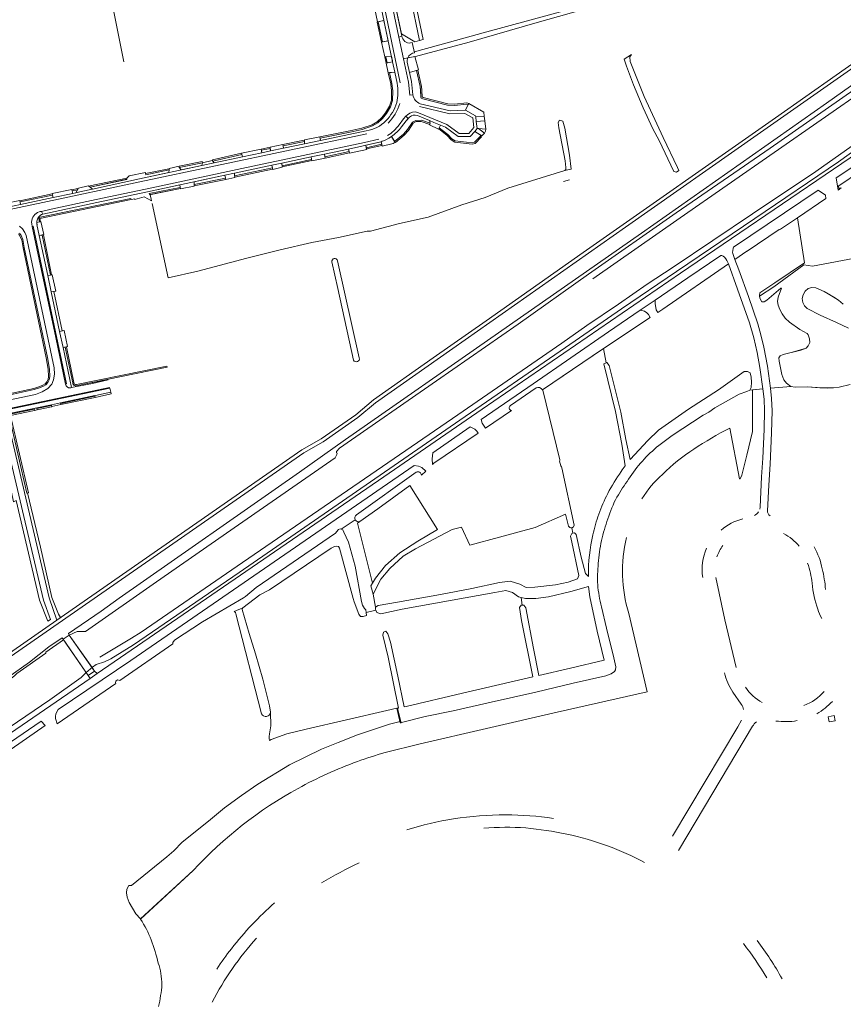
# Model space of a CAD drawing. Header units: metres. Extents: x 209813 to 223847, y 571801 to 587119.
# Tile 272 of 656: x 221117 to 221449, y 574272 to 574669. Entities that reach past the tile are written whole.
import ezdxf

# ---------------------------------------------------------------- set-up
doc = ezdxf.new("R2010")
doc.units = ezdxf.units.M
for name, color, linetype, lineweight in [('B-RO-GK-BESCHOEIING-G', 8, 'GK-BESCHOEIING', 0), ('B-RO-GR-GRAS-GV', 8, 'Continuous', 0), ('B-RO-GR-GROENVOORZIENING-GV', 8, 'Continuous', 0), ('B-RO-GR-HAAG-GV', 8, 'Continuous', 0), ('B-RO-KW-KUNSTWERK_DEK-GV', 8, 'Continuous', 0), ('B-RO-KW-KUNSTWERK_STUW-G', 8, 'Continuous', 0), ('B-RO-KW-KUNSTWERK_STUW-GV', 8, 'Continuous', 0), ('B-RO-OG-BEBOUWING_LAGE TRAFO-GV', 8, 'Continuous', 0), ('B-RO-OG-TERREIN_CULTUURSCHEIDING-GV', 8, 'Continuous', 0), ('B-RO-OG-WATER_GREPPEL-GV', 8, 'Continuous', 0), ('B-RO-OG-WEG-GV', 8, 'Continuous', 0), ('B-RO-VH-VERHARDING_OPEN-GV', 8, 'Continuous', 0), ('B-RO-VH-VERHARDING_STRAATBAKSTEEN-GV', 8, 'Continuous', 0), ('B-RO-VH-VERHARDING_TEGEL-GV', 8, 'Continuous', 0)]:
    doc.layers.add(name, color=color, linetype=linetype, lineweight=lineweight)
doc.linetypes.add('GK-BESCHOEIING', pattern='A,30,-5,[1,NLCS.shx,S=1,R=0,X=0,Y=0],-5', length=40)

msp = doc.modelspace()

# ---------------------------------------------------------------- linework, layer by layer
at = {"layer": 'B-RO-GK-BESCHOEIING-G', "flags": 128}
for points in [[(221348.353, 574564.666), (221383.57, 574589.247), (221459.248, 574642.011), (221476.908, 574654.347), (221495.697, 574667.736), (221513.086, 574680.463), (221527.579, 574691.257), (221540.552, 574701.722), (221552.555, 574711.642), (221563.803, 574723.634), (221571.283, 574732.028), (221574.74, 574735.582), (221576.75, 574737.377), (221578.662, 574736.739), (221580.451, 574735.862), (221581.734, 574735.02), (221582.775, 574733.99), (221584.569, 574732.571), (221587.274, 574729.899), (221587.521, 574727.935), (221587.259, 574726.724), (221574.702, 574713.31), (221567.203, 574705.522), (221553.263, 574691.882), (221543.882, 574683.932), (221536.294, 574677.61), (221522.33, 574667.306), (221499.625, 574651.154), (221480.668, 574637.695), (221464.272, 574626.375), (221438.183, 574607.93), (221412.709, 574590.938), (221380.678, 574569.422), (221370.305, 574562.564), (221358.7, 574554.552), (221345.987, 574545.851), (221335.859, 574538.819), (221293.948, 574509.884), (221244.817, 574476.114), (221205.002, 574448.888), (221166.308, 574422.278), (221162.385, 574419.809), (221149.615, 574412.199)], [(221153.679, 574680.526), (221159.326, 574652.104)], [(221177.184, 574565.042), (221189.097, 574567.841), (221208.823, 574572.994), (221222.292, 574576.392), (221235.053, 574579.323), (221245.862, 574581.378), (221257.431, 574583.849), (221258.697, 574583.96), (221270.436, 574587.037), (221282.036, 574589.609), (221295.569, 574594.517), (221304.902, 574597.476), (221314.133, 574601.185), (221337.078, 574608.342)], [(221170.718, 574595.079), (221177.184, 574565.042)]]:
    msp.add_lwpolyline(points, dxfattribs=at)
at = {"layer": 'B-RO-GR-GRAS-GV', "flags": 128}
for points in [[(221433.636, 574571.152), (221430.854, 574589.344), (221423.913, 574584.686), (221423.405, 574584.534), (221410.596, 574575.809), (221410.443, 574575.885), (221405.598, 574572.538), (221407.178, 574568.378), (221411.017, 574557.622), (221414.78, 574546.522), (221416.098, 574542.1), (221417.304, 574537.111), (221418.74, 574529.432), (221419.921, 574520.592), (221428.113, 574521.356), (221426.352, 574522.709), (221425.314, 574523.945), (221424.581, 574526.197), (221423.452, 574531.497), (221423.323, 574532.879), (221423.833, 574533.723), (221425.021, 574534.252), (221432.131, 574536.007), (221434.353, 574536.775), (221435.154, 574537.636), (221435.74, 574539.02), (221435.691, 574540.556), (221435.105, 574542.116), (221434.676, 574542.723), (221431.817, 574544.25), (221427.598, 574547.265), (221425.844, 574548.845), (221424.599, 574550.586), (221423.717, 574552.293), (221423.09, 574554.073), (221422.762, 574555.583), (221423.068, 574557.34), (221424.427, 574560.973), (221424.118, 574560.901), (221418.464, 574556.106), (221417.374, 574555.362), (221416.455, 574555.471), (221415.694, 574556.939), (221415.506, 574557.875), (221415.583, 574559.013), (221421.637, 574563.053)], [(221319.446, 574436.26), (221319.844, 574433.134), (221320.538, 574433.12), (221321.335, 574432.143), (221324.49, 574415.669), (221326.541, 574404.804), (221339.303, 574407.7), (221352.848, 574410.997), (221350.073, 574422.683), (221347.189, 574436.549), (221346.652, 574440.626), (221339.509, 574438.629), (221330.517, 574436.583), (221325.34, 574435.836), (221321.141, 574435.854)], [(221445.959, 574386.529), (221443.527, 574386.073), (221443.136, 574388.167), (221445.568, 574388.623)]]:
    msp.add_lwpolyline(points, close=True, dxfattribs=at)
for points in [[(221492.286, 574588.281), (221494.676, 574580.58), (221476.333, 574577.163), (221456.055, 574573.467), (221436.825, 574569.849), (221433.331, 574570.319), (221421.301, 574561.476), (221415.536, 574557.725), (221415.694, 574556.939)], [(221353.737, 574530.903), (221353.947, 574531.021), (221354.864, 574529.81), (221359.586, 574510.913), (221361.706, 574499.931), (221363.407, 574491.864), (221370.483, 574499.527), (221374.758, 574503.753), (221386.86, 574512.152), (221399.047, 574519.943), (221409.315, 574527.283), (221410.725, 574527.395), (221411.687, 574526.758), (221412.137, 574525.112), (221412.332, 574523.027), (221412.214, 574520.847), (221411.556, 574519.811), (221416.86, 574520.306), (221415.699, 574528.921), (221414.631, 574534.964), (221413.283, 574540.888), (221411.446, 574546.899), (221406.702, 574560.585), (221402.996, 574570.741), (221376.59, 574552.5), (221374.487, 574551.109), (221373.89, 574552.25), (221373.518, 574554.693), (221373.515, 574556.164), (221367.431, 574552.032), (221369.15, 574551.61), (221370.09, 574551.03), (221370.81, 574550.29), (221371.422, 574549.082), (221352.59, 574536.625)], [(221451.44, 574544.791), (221446.516, 574547.161), (221439.994, 574550.1), (221434.715, 574552.688), (221433.701, 574553.844), (221433.043, 574555.223), (221432.674, 574556.766), (221433.11, 574558.296), (221433.92, 574559.736), (221435.172, 574560.798), (221436.588, 574561.211), (221438.272, 574561.125), (221441.59, 574559.542), (221445.463, 574557.282), (221447.351, 574556.11), (221449.295, 574554.466)], [(221447.351, 574556.11), (221443.493, 574558.454), (221441.59, 574559.542)], [(221361.401, 574489.325), (221360.021, 574498.121), (221357.458, 574511.256), (221352.8, 574530.372), (221353.737, 574530.903), (221352.59, 574536.625), (221328.008, 574519.999), (221328.132, 574519.762), (221335.009, 574491.782), (221335.001, 574491.475), (221334.916, 574491.182)], [(221434.353, 574536.775), (221428.801, 574535.102), (221425.021, 574534.252)], [(221428.113, 574521.356), (221429.825, 574521.062), (221434.713, 574521.2), (221442.913, 574520.653), (221445.385, 574520.749), (221447.576, 574520.994), (221451.993, 574522.099)], [(221419.921, 574520.592), (221420.344, 574516.49), (221420.61, 574511.526), (221420.4, 574502.667), (221419.748, 574490.056), (221419.219, 574481.568), (221418.673, 574471.202)], [(221445.385, 574520.749), (221439.818, 574520.733), (221434.713, 574521.2)], [(221334.916, 574491.182), (221335.409, 574489.259)], [(221335.898, 574488.534), (221340.761, 574465.464)], [(221259.532, 574442.072), (221260.679, 574443.983), (221264.786, 574449.117), (221270.537, 574454.251), (221277.827, 574458.975), (221285.734, 574463.698), (221274.568, 574481.408), (221261.619, 574472.004), (221254.388, 574466.879)], [(221252.6, 574467.605), (221246.927, 574463.789), (221247.534, 574463.532), (221248.044, 574462.65), (221249.87, 574458.52), (221252.59, 574448.82), (221255.17, 574434.66), (221255.57, 574433.2), (221256.35, 574431.8), (221256.83, 574431.32), (221256.95, 574430.225), (221260.873, 574431.113), (221260.755, 574431.364), (221260.811, 574432.318)], [(221259.857, 574437.616), (221258.83, 574440.902), (221259.532, 574442.072), (221253.434, 574466.177), (221254.388, 574466.879)], [(221338.533, 574465.036), (221337.307, 574469.844), (221325.112, 574464.528), (221310.786, 574460.523)], [(221310.786, 574460.523), (221298.738, 574457.33), (221295.4, 574464.591), (221291.68, 574463.621), (221276.801, 574455.857), (221271.937, 574452.909), (221266.509, 574447.89), (221262.924, 574443.588), (221259.857, 574437.616), (221260.811, 574432.318), (221261.874, 574433), (221269.569, 574434.428), (221286.98, 574437.477), (221299.632, 574439.85), (221310.745, 574442.239), (221314.969, 574442.891), (221318.866, 574441.565), (221321.44, 574440.324), (221324.985, 574440.449), (221333.354, 574441.401), (221338.46, 574442.498), (221342.125, 574443.812), (221342.729, 574445.091), (221339.878, 574458.523), (221339.38, 574461.01), (221339.87, 574462.036), (221340.304, 574462.165)], [(221339.842, 574464.319), (221340.304, 574462.165), (221340.987, 574462.367), (221341.58, 574461.671), (221343.595, 574452.545), (221345.346, 574445.891), (221346.528, 574444.68), (221346.55, 574445.059)], [(221256.95, 574430.225), (221257.09, 574428.94), (221255.71, 574428.54), (221254.75, 574428.56), (221254.01, 574429.56), (221252.09, 574434.48), (221251.77, 574435.9), (221246.23, 574456.12), (221245.81, 574456.78), (221245.09, 574456.92), (221244.23, 574456.8), (221242.81, 574456.1), (221217.99, 574439.38), (221214.15, 574437.36), (221207.21, 574432.12), (221207.07, 574431.48), (221209.79, 574421.76), (221212.41, 574413.48), (221215.33, 574403.28), (221218.07, 574392.52), (221218.395, 574389.976), (221218.51, 574384.525), (221218.01, 574381.3), (221217.89, 574380.22), (221217.91, 574379.42), (221218.08, 574378.616), (221218.702, 574379.051), (221224.958, 574381.357), (221232.838, 574383.128), (221265.345, 574390.661), (221269.387, 574391.637), (221269.679, 574391.597), (221270.054, 574391.678), (221265.832, 574412.169), (221263.637, 574421.06), (221263.99, 574422.335), (221264.939, 574422.731), (221265.771, 574421.62), (221266.764, 574418.303), (221269.752, 574404.588), (221272.356, 574392.174), (221273.045, 574392.323), (221295.817, 574397.747), (221324.142, 574404.26), (221319.639, 574426.987), (221318.775, 574432.23), (221319.45, 574433.141), (221319.844, 574433.134)], [(221319.446, 574436.26), (221318.34, 574436.524), (221315.96, 574438.302), (221313.292, 574439.04), (221308.8, 574438.319), (221271.543, 574431.524), (221262.883, 574429.682), (221261.322, 574430.149), (221260.873, 574431.113)], [(221412.703, 574384.349), (221393.379, 574351.84), (221382.866, 574334.295)]]:
    msp.add_lwpolyline(points, dxfattribs=at)
at = {"layer": 'B-RO-GR-GRAS-GV'}
for points in [[(221335.409, 574489.259, -0.1519097), (221335.898, 574488.534)], [(221354.384, 574478.161, -0.0347541), (221359.766, 574487.08)], [(221359.766, 574487.08, -0.0091336), (221361.401, 574489.325)], [(221350.733, 574469.82, -0.0343808), (221354.384, 574478.161)], [(221418.673, 574471.202, 0.2427164), (221419.788, 574469.164)], [(221254.388, 574466.879, -0.3648993), (221252.6, 574467.605)], [(221348.345, 574461.472, -0.0287287), (221350.733, 574469.82)], [(221346.55, 574445.059, -0.0582702), (221348.345, 574461.472)], [(221437.523, 574456.711, -0.0825733), (221440.775, 574447.767)], [(221440.775, 574447.767, -0.0432153), (221442.14, 574439.506)], [(221444.87, 574394.395, -0.0763947), (221438.611, 574389.42)], [(221414.276, 574386.08, 0.0895861), (221412.703, 574384.349)], [(221430.672, 574386.631, -0.0805899), (221422.135, 574386.467)], [(221321.292, 574343.358, 0.0401348), (221304.374, 574343.209)], [(221337.816, 574340.849, 0.0314196), (221321.292, 574343.358)], [(221354.224, 574336.168, 0.0363796), (221337.816, 574340.849)], [(221369.194, 574329.475, 0.0336282), (221354.224, 574336.168)], [(221254.101, 574329.342, 0.0209424), (221239.037, 574321.267)], [(221212.779, 574298.927, 0.0308788), (221203.061, 574286.662)], [(221418.488, 574282.886, 0.0332644), (221409.027, 574296.73)], [(221414.536, 574297.975, -0.0375257), (221424.598, 574282.565)], [(221203.061, 574286.662, 0.0317512), (221194.881, 574273.133)]]:
    msp.add_lwpolyline(points, format="xyb", dxfattribs=at)
msp.add_arc((221339.605, 574465.44), 1.146, 200.64921, 0.96341, dxfattribs=at)
at = {"layer": 'B-RO-GR-GROENVOORZIENING-GV', "flags": 128}
for points in [[(221263.612, 574660.165), (221261.848, 574668.318), (221261.359, 574668.216), (221263.124, 574660.061)], [(221264.943, 574654.246), (221264.454, 574654.139), (221265.019, 574651.626), (221265.508, 574651.728)], [(221238.336, 574621.893), (221238.44, 574621.404), (221250.52, 574623.857), (221255.435, 574624.898), (221259.55, 574626.303), (221261.752, 574627.588), (221263.617, 574629.326), (221265.243, 574631.29), (221266.797, 574634.075), (221267.654, 574636.615), (221267.755, 574640.451), (221267.37, 574643.441), (221266.385, 574647.826), (221265.885, 574647.773), (221266.877, 574643.354), (221267.254, 574640.426), (221267.156, 574636.703), (221266.338, 574634.278), (221264.829, 574631.573), (221263.253, 574629.67), (221261.452, 574627.992), (221259.342, 574626.76), (221255.302, 574625.381), (221250.418, 574624.347)], [(221298.299, 574635.361), (221297.575, 574635.587), (221292.554, 574635.075), (221289.847, 574635.204), (221279.989, 574637.747), (221279.497, 574638.015), (221279.38, 574640.81), (221279.25, 574642.23), (221277.782, 574648.83), (221277.302, 574648.688), (221278.754, 574642.157), (221278.975, 574638.837), (221279, 574637.885), (221279.176, 574637.552), (221279.827, 574637.273), (221289.772, 574634.707), (221292.568, 574634.574), (221297.524, 574635.079), (221298.093, 574634.903)], [(221268.749, 574619.684), (221272.332, 574622.667), (221274.102, 574624.52), (221275.979, 574627.465), (221277.175, 574628.05), (221279.164, 574628.132), (221282.611, 574626.934), (221282.775, 574627.406), (221279.238, 574628.636), (221277.05, 574628.546), (221275.641, 574627.856), (221273.703, 574624.826), (221271.99, 574623.033), (221268.468, 574620.1)], [(221214.658, 574617.009), (221214.762, 574616.52), (221218.345, 574617.257), (221218.291, 574617.757)], [(221223.465, 574618.363), (221232.07, 574620.047), (221231.975, 574620.538), (221223.361, 574618.852)], [(221263.352, 574618.431), (221263.248, 574618.92), (221257.044, 574617.551), (221257.147, 574617.062)], [(221195.003, 574612.648), (221195.149, 574612.168), (221206.899, 574614.822), (221206.795, 574615.311)], [(221240.485, 574613.387), (221250.239, 574615.538), (221250.145, 574615.982), (221240.372, 574613.921)], [(221181.574, 574610.05), (221181.677, 574609.561), (221190.985, 574611.521), (221190.918, 574612.018)], [(221219.168, 574609.449), (221203.946, 574606.172), (221203.984, 574605.669), (221219.271, 574608.96)], [(221223.132, 574610.291), (221223.171, 574609.788), (221235.068, 574612.339), (221234.965, 574612.828)], [(221177.511, 574609.081), (221168.023, 574607.104), (221168.125, 574606.614), (221177.614, 574608.592)], [(221160.533, 574604.797), (221160.486, 574605.298), (221145.611, 574602.147), (221145.757, 574601.667)], [(221182.058, 574601.561), (221169.562, 574599.1), (221169.666, 574598.598), (221182.162, 574601.072)], [(221130.493, 574598.945), (221117.411, 574596.174), (221117.515, 574595.685), (221130.596, 574598.456)], [(221138.488, 574600.128), (221140.643, 574600.584), (221140.574, 574601.08), (221138.337, 574600.607)], [(221162.236, 574596.633), (221162.134, 574597.122), (221125.585, 574589.503), (221125.221, 574589.363), (221125.071, 574589.25), (221124.999, 574589.076), (221125.301, 574587.611), (221125.79, 574587.716), (221125.519, 574589.027)], [(221120.847, 574478.489), (221113.619, 574509.633), (221123.313, 574511.68), (221123.211, 574512.169), (221113.026, 574510.019), (221120.251, 574478.349)], [(221124.409, 574511.911), (221130.133, 574513.12), (221130.279, 574513.19), (221130.183, 574513.642), (221124.307, 574512.4)]]:
    msp.add_lwpolyline(points, close=True, dxfattribs=at)
for points in [[(221109.841, 574517.138), (221123.23, 574520.033), (221125.269, 574520.71), (221126.953, 574521.445), (221127.893, 574522.032), (221128.691, 574522.888), (221129.278, 574523.937), (221129.461, 574525.282), (221129.32, 574528.352), (221128.5, 574532.931), (221119.175, 574577.347), (221118.621, 574580.572), (221117.897, 574582.168), (221117.325, 574583.152)], [(221116.915, 574582.862), (221117.452, 574581.939), (221118.14, 574580.424), (221118.683, 574577.254), (221128.009, 574532.835), (221128.822, 574528.297), (221128.96, 574525.304), (221128.796, 574524.098), (221128.284, 574523.185), (221127.572, 574522.421), (221126.719, 574521.888), (221125.09, 574521.177), (221123.091, 574520.514), (221111.22, 574517.905)], [(221131.575, 574559.717), (221131.086, 574559.612), (221134.464, 574543.717), (221134.953, 574543.822)]]:
    msp.add_lwpolyline(points, dxfattribs=at)
at = {"layer": 'B-RO-GR-HAAG-GV', "flags": 128}
for points in [[(221261.581, 574668.263), (221261.359, 574668.216), (221263.124, 574660.061), (221263.612, 574660.165), (221261.848, 574668.318)], [(221265.885, 574647.773), (221266.877, 574643.354), (221267.254, 574640.426), (221267.156, 574636.703), (221266.338, 574634.278), (221264.829, 574631.573), (221263.253, 574629.67), (221261.452, 574627.992), (221259.342, 574626.76), (221255.302, 574625.381), (221250.418, 574624.347), (221238.336, 574621.893), (221238.44, 574621.404), (221250.52, 574623.857), (221255.435, 574624.898), (221259.55, 574626.303), (221261.752, 574627.588), (221263.617, 574629.326), (221265.243, 574631.29), (221266.797, 574634.075), (221267.654, 574636.615), (221267.755, 574640.451), (221267.37, 574643.441), (221266.385, 574647.826)], [(221277.782, 574648.83), (221277.302, 574648.688), (221278.754, 574642.157), (221278.975, 574638.837), (221279, 574637.885), (221279.176, 574637.552), (221279.827, 574637.273), (221289.772, 574634.707), (221292.568, 574634.574), (221297.524, 574635.079), (221298.093, 574634.903), (221298.299, 574635.361), (221297.575, 574635.587), (221292.554, 574635.075), (221289.847, 574635.204), (221279.989, 574637.747), (221279.497, 574638.015), (221279.38, 574640.81), (221279.25, 574642.23)], [(221282.775, 574627.406), (221279.238, 574628.636), (221277.05, 574628.546), (221275.641, 574627.856), (221273.703, 574624.826), (221271.99, 574623.033), (221268.468, 574620.1), (221268.749, 574619.684), (221272.332, 574622.667), (221274.102, 574624.52), (221275.979, 574627.465), (221277.175, 574628.05), (221279.164, 574628.132), (221282.611, 574626.934)], [(221303.51, 574621.9), (221303.135, 574622.235), (221300.633, 574619.731), (221299.708, 574619.509), (221292.891, 574620.28), (221291.503, 574621.171), (221289.872, 574622.911), (221286.469, 574625.608), (221286.249, 574625.148), (221289.529, 574622.545), (221291.181, 574620.784), (221292.719, 574619.796), (221299.74, 574619.002), (221300.887, 574619.278)], [(221218.345, 574617.257), (221218.291, 574617.757), (221214.658, 574617.009), (221214.762, 574616.52)], [(221223.361, 574618.852), (221223.465, 574618.363), (221232.07, 574620.047), (221231.975, 574620.538)], [(221257.147, 574617.062), (221263.352, 574618.431), (221263.248, 574618.92), (221257.044, 574617.551)], [(221206.795, 574615.311), (221195.003, 574612.648), (221195.149, 574612.168), (221206.899, 574614.822)], [(221190.918, 574612.018), (221181.574, 574610.05), (221181.677, 574609.561), (221190.985, 574611.521)], [(221219.271, 574608.96), (221219.168, 574609.449), (221203.946, 574606.172), (221203.984, 574605.669)], [(221168.125, 574606.614), (221177.614, 574608.592), (221177.511, 574609.081), (221168.023, 574607.104)], [(221160.588, 574604.809), (221160.486, 574605.298), (221145.611, 574602.147), (221145.757, 574601.667)], [(221169.945, 574598.66), (221182.162, 574601.072), (221182.058, 574601.561), (221169.562, 574599.1), (221169.666, 574598.598)], [(221187.701, 574602.67), (221187.702, 574602.16), (221200.39, 574604.8), (221200.286, 574605.289)], [(221117.411, 574596.174), (221117.515, 574595.685), (221130.596, 574598.456), (221130.493, 574598.945)], [(221140.643, 574600.584), (221140.574, 574601.08), (221138.337, 574600.607), (221138.488, 574600.128)], [(221124.999, 574589.076), (221125.301, 574587.611), (221125.79, 574587.716), (221125.519, 574589.027), (221162.236, 574596.633), (221162.134, 574597.122), (221125.585, 574589.503), (221125.221, 574589.363), (221125.071, 574589.25)], [(221130.213, 574566.31), (221126.874, 574582.472), (221126.385, 574582.366), (221129.724, 574566.206)], [(221136.214, 574537.267), (221135.724, 574537.163), (221138.7, 574522.761), (221138.794, 574522.428), (221138.969, 574522.082), (221139.327, 574521.697), (221139.649, 574521.529), (221140.012, 574521.529), (221176.81, 574529.068), (221176.707, 574529.557), (221140.168, 574522.071), (221139.805, 574522.043), (221139.533, 574522.187), (221139.336, 574522.423), (221139.19, 574522.862)], [(221147.79, 574516.928), (221147.683, 574517.416), (221133.873, 574514.469), (221133.975, 574513.979)], [(221123.313, 574511.68), (221123.211, 574512.169), (221113.026, 574510.019), (221120.251, 574478.349), (221120.847, 574478.489), (221113.619, 574509.633)], [(221130.183, 574513.642), (221124.307, 574512.4), (221124.409, 574511.911), (221130.133, 574513.12), (221130.279, 574513.19)]]:
    msp.add_lwpolyline(points, close=True, dxfattribs=at)
for points in [[(221109.841, 574517.138), (221123.23, 574520.033), (221125.269, 574520.71), (221126.953, 574521.445), (221127.893, 574522.032), (221128.691, 574522.888), (221129.278, 574523.937), (221129.461, 574525.282), (221129.32, 574528.352), (221128.5, 574532.931), (221119.175, 574577.347), (221118.621, 574580.572), (221117.897, 574582.168), (221117.325, 574583.152)], [(221116.915, 574582.862), (221117.452, 574581.939), (221118.14, 574580.424), (221118.683, 574577.254), (221128.009, 574532.835), (221128.822, 574528.297), (221128.96, 574525.304), (221128.796, 574524.098), (221128.284, 574523.185), (221127.572, 574522.421), (221126.719, 574521.888), (221125.09, 574521.177), (221123.091, 574520.514), (221111.22, 574517.905)], [(221131.575, 574559.717), (221131.086, 574559.612), (221134.464, 574543.717), (221134.953, 574543.822)]]:
    msp.add_lwpolyline(points, dxfattribs=at)
at = {"layer": 'B-RO-KW-KUNSTWERK_DEK-GV', "flags": 128}
msp.add_lwpolyline([(221136.228, 574417.451), (221144.972, 574404.849), (221147.462, 574406.578), (221137.343, 574421.13), (221134.861, 574419.421)], close=True, dxfattribs=at)
at = {"layer": 'B-RO-KW-KUNSTWERK_STUW-G', "flags": 128}
msp.add_lwpolyline([(221336.516, 574603.886), (221338.976, 574604.608)], dxfattribs=at)
at = {"layer": 'B-RO-KW-KUNSTWERK_STUW-GV', "flags": 128}
msp.add_lwpolyline([(221269.679, 574391.597), (221269.387, 574391.637), (221270.751, 574385.702), (221271.032, 574385.76)], close=True, dxfattribs=at)
at = {"layer": 'B-RO-OG-BEBOUWING_LAGE TRAFO-GV', "flags": 128}
msp.add_lwpolyline([(221443.136, 574388.167), (221443.527, 574386.073), (221445.959, 574386.529), (221445.568, 574388.623)], close=True, dxfattribs=at)
at = {"layer": 'B-RO-OG-TERREIN_CULTUURSCHEIDING-GV', "flags": 128}
for points in [[(221271.235, 574663.42), (221276.617, 574660.249), (221278.541, 574660.781), (221274.799, 574678.367), (221274.239, 574678.248), (221272.194, 574687.955), (221272.734, 574688.069), (221272.405, 574689.614), (221265.983, 574688.185)], [(221264.17, 574668.8), (221261.848, 574668.318), (221263.612, 574660.165), (221265.866, 574660.641)], [(221267.532, 574652.63), (221267.149, 574654.469), (221264.943, 574654.246), (221265.508, 574651.728), (221267.628, 574652.167)], [(221301.374, 574628.08), (221304.822, 574628.331), (221304.561, 574630.246), (221301.127, 574629.965)], [(221300.724, 574624.116), (221298.94, 574622.083), (221294.098, 574622.009), (221288.905, 574625.871), (221286.973, 574626.662), (221286.469, 574625.608), (221289.872, 574622.911), (221291.503, 574621.171), (221292.891, 574620.28), (221299.708, 574619.509), (221300.633, 574619.731), (221303.353, 574622.453)], [(221302.225, 574625.275), (221304.666, 574623.405), (221305.13, 574624.283), (221305.217, 574625.017)], [(221232.07, 574620.047), (221223.465, 574618.363), (221223.681, 574617.341), (221232.077, 574619.119)], [(221263.029, 574619.956), (221262.385, 574619.745), (221256.841, 574618.509), (221257.044, 574617.551), (221263.248, 574618.92)], [(221195.685, 574611.411), (221207.11, 574613.831), (221206.899, 574614.822), (221195.149, 574612.168)], [(221214.762, 574616.52), (221214.978, 574615.497), (221218.455, 574616.234), (221218.345, 574617.257)], [(221234.757, 574613.812), (221223.051, 574611.329), (221223.132, 574610.291), (221234.965, 574612.828)], [(221249.923, 574617.029), (221240.152, 574614.957), (221240.372, 574613.921), (221250.145, 574615.982)], [(221190.985, 574611.521), (221181.677, 574609.561), (221182.461, 574608.61), (221190.704, 574610.356)], [(221203.946, 574606.172), (221219.168, 574609.449), (221218.954, 574610.46), (221203.866, 574607.252)], [(221146.746, 574600.854), (221165.578, 574605.034), (221177.459, 574607.55), (221177.614, 574608.592), (221168.125, 574606.614), (221168.023, 574607.104), (221168.054, 574607.586), (221161.4, 574606.151), (221160.486, 574605.298), (221160.588, 574604.809), (221145.757, 574601.667)], [(221200.044, 574606.433), (221187.699, 574603.787), (221187.701, 574602.67), (221200.286, 574605.289)], [(221117.725, 574594.693), (221130.811, 574597.442), (221130.596, 574598.456), (221117.515, 574595.685)], [(221138.796, 574599.151), (221139.959, 574599.4), (221140.643, 574600.584), (221138.488, 574600.128)], [(221125.238, 574582.115), (221128.669, 574565.98), (221129.724, 574566.206), (221126.385, 574582.366)], [(221130.069, 574559.395), (221133.448, 574543.5), (221134.464, 574543.717), (221131.086, 574559.612)], [(221138.267, 574520.832), (221146.621, 574522.548), (221152.956, 574523.924), (221152.906, 574524.17), (221140.012, 574521.529), (221139.649, 574521.529), (221139.327, 574521.697), (221138.969, 574522.082), (221138.794, 574522.428), (221138.7, 574522.761), (221135.724, 574537.163), (221134.835, 574536.973)], [(221147.636, 574517.632), (221133.824, 574514.704), (221133.873, 574514.469), (221147.683, 574517.416)], [(221123.147, 574512.475), (221111.896, 574510.125), (221129.154, 574436.085), (221132.335, 574427.146), (221133.83, 574428.185), (221132.922, 574429.533), (221130.226, 574436.286), (221125.762, 574456.524), (221120.549, 574478.419), (221120.251, 574478.349), (221113.026, 574510.019), (221123.211, 574512.169)], [(221130.121, 574513.931), (221124.243, 574512.704), (221124.307, 574512.4), (221130.183, 574513.642)], [(221129.763, 574427.374), (221126.89, 574435.19), (221109.603, 574508.874), (221107.729, 574508.48), (221108.307, 574505.86), (221114.86, 574474.874), (221115.929, 574475.369), (221125.331, 574435.23), (221128.722, 574426.662)]]:
    msp.add_lwpolyline(points, close=True, dxfattribs=at)
for points in [[(221273.714, 574653.735), (221276.864, 574654.317), (221298.537, 574660.143), (221324.979, 574667.707), (221354.457, 574676.067), (221383.684, 574683.722), (221383.581, 574684.22)], [(221360.371, 574678.99), (221351.185, 574676.532), (221341.765, 574674.112), (221304.103, 574663.849), (221288.137, 574659.367), (221279.807, 574657.132), (221276.415, 574656.179), (221276.514, 574655.808)], [(221269.426, 574643.52), (221268.485, 574648.045), (221266.385, 574647.826), (221267.37, 574643.441), (221267.755, 574640.451), (221267.654, 574636.615), (221266.797, 574634.075), (221265.243, 574631.29), (221263.617, 574629.326), (221261.752, 574627.588), (221259.55, 574626.303), (221255.435, 574624.898), (221250.52, 574623.857), (221238.44, 574621.404), (221238.63, 574620.507), (221257.02, 574624.402)], [(221278.808, 574635.296), (221290.785, 574632.422), (221297.068, 574632.628), (221298.093, 574634.903), (221297.524, 574635.079), (221292.568, 574634.574), (221289.772, 574634.707), (221279.827, 574637.273), (221279.176, 574637.552), (221279, 574637.885), (221278.881, 574640.775), (221278.754, 574642.157), (221277.302, 574648.688), (221274.446, 574647.84), (221275.219, 574644.216), (221275.802, 574638.911)], [(221267.18, 574622.013), (221268.468, 574620.1), (221271.99, 574623.033), (221273.703, 574624.826), (221275.641, 574627.856), (221277.05, 574628.546), (221279.238, 574628.636), (221282.775, 574627.406), (221282.568, 574628.466), (221277.675, 574630.47), (221276.76, 574630.733), (221275.942, 574630.68), (221275.251, 574630.407), (221274.49, 574629.862), (221273.049, 574628.439), (221271.255, 574626.029)], [(221124.208, 574587.377), (221125.301, 574587.611), (221124.999, 574589.076), (221125.071, 574589.25), (221125.221, 574589.363), (221125.585, 574589.503), (221162.134, 574597.122), (221162.236, 574596.633), (221163.699, 574596.978), (221163.759, 574596.697), (221167.571, 574597.703), (221170.482, 574596.173), (221169.945, 574598.66), (221169.666, 574598.598), (221169.562, 574599.1), (221182.058, 574601.561), (221181.852, 574602.534), (221170.738, 574600.151), (221148.464, 574595.507), (221126.7, 574590.827)], [(221110.257, 574515.303), (221123.74, 574518.09), (221126.408, 574519.141), (221128.638, 574520.456), (221130.242, 574522.195), (221130.985, 574524.017), (221131.312, 574526.261), (221131.243, 574528.82), (221119.998, 574582.174), (221119.46, 574583.37), (221118.445, 574584.807), (221117.235, 574585.886)], [(221117.325, 574583.152), (221117.897, 574582.168), (221118.621, 574580.572), (221119.175, 574577.347), (221128.5, 574532.931), (221129.32, 574528.352), (221129.461, 574525.282), (221129.278, 574523.937), (221128.691, 574522.888), (221127.893, 574522.032), (221126.953, 574521.445), (221125.269, 574520.71), (221123.23, 574520.033), (221109.841, 574517.138)], [(221111.22, 574517.905), (221123.091, 574520.514), (221125.09, 574521.177), (221126.719, 574521.888), (221127.572, 574522.421), (221128.284, 574523.185), (221128.796, 574524.098), (221128.96, 574525.304), (221128.822, 574528.297), (221128.009, 574532.835), (221118.683, 574577.254), (221118.14, 574580.424), (221117.452, 574581.939), (221116.915, 574582.862)], [(221397.919, 574444.341), (221401.573, 574427.187), (221406.083, 574408.081)]]:
    msp.add_lwpolyline(points, dxfattribs=at)
at = {"layer": 'B-RO-OG-TERREIN_CULTUURSCHEIDING-GV'}
for points in [[(221276.514, 574655.808, 0.2919784), (221273.714, 574653.735)], [(221257.02, 574624.402, 0.1721836), (221264.923, 574628.383)], [(221271.255, 574626.029, -0.0856598), (221267.18, 574622.013)], [(221126.7, 574590.827, 0.1636995), (221124.842, 574589.411)], [(221431.454, 574456.905, 0.1111616), (221425.216, 574462.003)], [(221400.741, 574457.154, 0.0753819), (221398.381, 574452.696)], [(221436.69, 574442.018, 0.0633087), (221434.887, 574450.061)], [(221439.005, 574431.523, -0.0524503), (221436.69, 574442.018)], [(221440.581, 574427.801, -0.0283941), (221439.005, 574431.523)], [(221409.836, 574400.041, 0.1122536), (221416.594, 574393.926)], [(221433.434, 574392.709, 0.1250012), (221441.613, 574398.42)]]:
    msp.add_lwpolyline(points, format="xyb", dxfattribs=at)
at = {"layer": 'B-RO-OG-WATER_GREPPEL-GV', "flags": 128}
for points in [[(221360.974, 574653.286), (221361.853, 574650.415), (221364.768, 574642.951), (221368.63, 574633.623), (221372.503, 574625.214), (221375.103, 574620.499), (221381.028, 574607.996), (221382.088, 574607.654), (221382.941, 574608.325), (221382.477, 574609.55), (221376.729, 574621.69), (221369.041, 574638.126), (221363.429, 574652.256), (221363.234, 574654.138), (221363.931, 574655.057)], [(221339.575, 574608.885), (221338.936, 574614.532), (221337.09, 574625.495), (221336.188, 574628.313), (221334.962, 574628.601), (221334.347, 574627.768), (221334.701, 574625.505), (221337.168, 574612.319), (221337.45, 574609.587), (221337.403, 574608.734), (221337.078, 574608.342), (221338.264, 574608.695)]]:
    msp.add_lwpolyline(points, close=True, dxfattribs=at)
at = {"layer": 'B-RO-OG-WATER_GREPPEL-GV'}
for points in [[(221245.444, 574571.979, 0.9784535), (221243.175, 574571.535)], [(221251.912, 574531.933, 0.8985283), (221254.195, 574532.833)], [(221214.863, 574389.393, 0.7850296), (221218.395, 574389.976)]]:
    msp.add_lwpolyline(points, format="xyb", dxfattribs=at)
at = {"layer": 'B-RO-OG-WATER_GREPPEL-GV', "flags": 128}
for points in [[(221243.175, 574571.535), (221245.568, 574560.811), (221251.912, 574531.933)], [(221254.195, 574532.833), (221245.444, 574571.979)], [(221207.21, 574432.12), (221203.79, 574430.66), (221204.27, 574430.26), (221204.49, 574429.72), (221214.863, 574389.393)], [(221218.395, 574389.976), (221218.07, 574392.52), (221215.33, 574403.28), (221212.41, 574413.48), (221209.79, 574421.76), (221207.07, 574431.48), (221207.21, 574432.12)]]:
    msp.add_lwpolyline(points, dxfattribs=at)
at = {"layer": 'B-RO-OG-WEG-GV', "flags": 128}
for points in [[(221483.47, 574664.51), (221442.47, 574635.55), (221367.89, 574583.11), (221310.33, 574542.91), (221248.679, 574500), (221230.061, 574486.764), (221157.49, 574435.92), (221150.129, 574430.691), (221137.018, 574421.741), (221137.343, 574421.13), (221140.457, 574422.579), (221143.807, 574422.516), (221172.518, 574442.624), (221205.548, 574465.532), (221244.539, 574492.511), (221245.116, 574493.907), (221245.329, 574494.424), (221244.98, 574494.556), (221244.984, 574495.161), (221246.198, 574496.403), (221285.265, 574523.621), (221318.185, 574546.472), (221346.615, 574566.614), (221381.877, 574591.316), (221419.827, 574617.305), (221458.026, 574644.007)], [(220896.602, 574232.569), (220897.157, 574233.192), (220903.685, 574238.145), (220912.456, 574243.813), (220939.239, 574262.022), (221145.704, 574403.598), (221144.972, 574404.849), (221147.462, 574406.578), (221148.561, 574405.561), (221264.066, 574484.947), (221303.705, 574512.16), (221383.661, 574566.925), (221465.929, 574622.936), (221475.393, 574629.102)], [(221465.428, 574624.945), (221447.396, 574611.859), (221413.635, 574589.01), (221382.017, 574567.639), (221359.853, 574552.609), (221337.316, 574536.984), (221294.783, 574507.756), (221205.834, 574446.288), (221163.195, 574417.217), (221154.074, 574411.553), (221151.548, 574410.355), (221148.214, 574409.23), (221146.692, 574408.157), (221144.154, 574406.028)], [(221454.29, 574610.61), (221446.474, 574605.349), (221447.182, 574600.481), (221448.41, 574601.342), (221448.051, 574601.229), (221447.531, 574601.282), (221447.403, 574601.408), (221447.286, 574601.796), (221447.443, 574602.154), (221473.666, 574619.951)], [(221328.008, 574519.999), (221352.242, 574536.395), (221371.422, 574549.082), (221370.81, 574550.29), (221370.09, 574551.03), (221369.15, 574551.61), (221367.431, 574552.032), (221354.712, 574543.395), (221324.249, 574522.438), (221303.33, 574508.006), (221303.71, 574506.55), (221305.016, 574504.443), (221315.552, 574511.571)], [(221315.195, 574513.615), (221325.527, 574520.762)], [(221412.682, 574519.916), (221411.556, 574519.811), (221410.451, 574519.226), (221407.257, 574518.194), (221397.462, 574512.698), (221395.036, 574510.99), (221392.793, 574509.745), (221380.377, 574501.616), (221374.936, 574497.529)], [(221415.615, 574471.913), (221415.719, 574472.671), (221416.363, 574484.914), (221416.855, 574492.39), (221417.398, 574503.986), (221417.541, 574511.638), (221417.344, 574516.23), (221416.86, 574520.306), (221412.682, 574519.916), (221412.712, 574510.189), (221412.641, 574503.223), (221410.372, 574493.61)], [(221407.672, 574484.066), (221407.395, 574484.027), (221403.522, 574504.503)], [(221407.672, 574484.066), (221408.448, 574485.558), (221410.372, 574493.61)], [(221279.268, 574485.593), (221280.967, 574487.234), (221279.37, 574488.7), (221278.09, 574489.22), (221276.369, 574489.468), (221265.632, 574482.104), (221162.177, 574410.912), (221132.892, 574391.052), (221131.97, 574389.42), (221131.79, 574388.32), (221131.83, 574387.42), (221132.415, 574385.28), (221156.031, 574401.607), (221155.95, 574401.9), (221156.11, 574402.56), (221156.81, 574403.04), (221157.753, 574402.801), (221179.08, 574417.624), (221179.05, 574418.1), (221179.67, 574419.08), (221191.07, 574426.46), (221207.59, 574436.16), (221208.29, 574436.66), (221212.69, 574440.3), (221244.63, 574462.16), (221245.632, 574463.462), (221245.89, 574463.68), (221246.49, 574463.973), (221246.927, 574463.789), (221252.6, 574467.605)], [(221253.095, 574469.562), (221277.145, 574486.733)], [(221351.898, 574432.532), (221353.894, 574423.911), (221356.799, 574411.895), (221357.622, 574408.294), (221357.492, 574407.059), (221357.07, 574406.365), (221355.777, 574405.427), (221353.531, 574404.648), (221340.424, 574401.661), (221325.371, 574398.122), (221307.335, 574394.091), (221292.052, 574390.601), (221280.751, 574388.282), (221270.751, 574385.702), (221270.634, 574386.212), (221266.365, 574385.196), (221253.557, 574380.857), (221245.749, 574377.744), (221238.944, 574375.062), (221226.129, 574368.784), (221213.335, 574360.965), (221206.674, 574356.472), (221199.867, 574351.463), (221193.402, 574346.033), (221182.764, 574337.606), (221179.46, 574334.204), (221176.639, 574331.732), (221162.41, 574320.144), (221161.379, 574320.161), (221160.57, 574318.646), (221160.422, 574317.172), (221160.688, 574315.442), (221161.528, 574313.331), (221164.136, 574308.756), (221165.967, 574306.721), (221187.291, 574326.215)], [(221264.578, 574373.769), (221278.718, 574377.239), (221305.467, 574383.474), (221333.92, 574390.056), (221370.24, 574398.267), (221362.82, 574429.798)], [(221144.154, 574406.028), (221143.898, 574405.814), (221142.073, 574404.043), (221129.492, 574395.047), (221093.681, 574370.619), (221056.556, 574345.019), (221019.815, 574320.358), (220983.316, 574295.334), (220948.584, 574271.409), (220906.321, 574243.062), (220899.558, 574239.328), (220894.001, 574235.568), (220895.889, 574232.732)], [(221408.191, 574393.277), (221404.745, 574398.147)], [(221380.468, 574340.111), (221406.774, 574384.08), (221408.309, 574386.816)], [(221187.291, 574326.215), (221166.049, 574306.63)]]:
    msp.add_lwpolyline(points, dxfattribs=at)
for points in [[(221430.854, 574589.344), (221442.296, 574597.056), (221442.062, 574598.46), (221439.117, 574600.398), (221405.033, 574577.457), (221404.887, 574577.037), (221404.706, 574575.995), (221404.693, 574575.392), (221404.756, 574574.903), (221405.159, 574573.676), (221405.598, 574572.538), (221410.443, 574575.885), (221410.596, 574575.809), (221423.405, 574584.534), (221423.913, 574584.686)], [(221402.996, 574570.741), (221402.401, 574572.093), (221401.954, 574572.74), (221401.38, 574573.401), (221400.816, 574573.844), (221400.332, 574574.069), (221399.981, 574574.057), (221386.68, 574565.104), (221373.515, 574556.164), (221373.518, 574554.693), (221373.89, 574552.25), (221374.487, 574551.109), (221376.59, 574552.5)], [(221298.952, 574504.985), (221283.885, 574494.622), (221283.53, 574492.08), (221283.707, 574489.881), (221284.264, 574490.419), (221302.065, 574502.447), (221301.53, 574503.25), (221300.77, 574504.11)], [(221107.026, 574398.529), (221109.27, 574400.04), (221115.41, 574404.84), (221116.17, 574405.56), (221127.84, 574413.8), (221127.865, 574414.177), (221135.058, 574419.138), (221134.452, 574419.989), (221129.098, 574416.368), (221121.242, 574410.172), (221112.61, 574404.04), (221107.375, 574400.496)], [(221100.083, 574365.577), (221127.543, 574384.679), (221125.999, 574386.378), (221098.576, 574367.778)]]:
    msp.add_lwpolyline(points, close=True, dxfattribs=at)
at = {"layer": 'B-RO-OG-WEG-GV'}
for points in [[(221325.527, 574520.762, -0.3782753), (221328.008, 574519.999)], [(221315.552, 574511.571, -0.7050166), (221315.195, 574513.615)], [(221403.522, 574504.503, 0.0371667), (221389.095, 574496.037)], [(221374.936, 574497.529, 0.0791267), (221362.743, 574483.947)], [(221389.095, 574496.037, 0.0528516), (221376.419, 574485.842)], [(221277.145, 574486.733, -0.554962), (221279.268, 574485.593)], [(221362.743, 574483.947, 0.019178), (221358.069, 574476.739)], [(221376.419, 574485.842, 0.0706327), (221368.105, 574476.064)], [(221358.069, 574476.739, 0.0466309), (221354.378, 574467.96)], [(221413.478, 574469.353, 0.1123763), (221415.148, 574470.734)], [(221252.6, 574467.605, -0.3855558), (221253.095, 574469.562)], [(221354.378, 574467.96, 0.0290287), (221351.87, 574459.218)], [(221399.998, 574463.432, -0.1095308), (221408.736, 574467.959)], [(221351.87, 574459.218, 0.0340901), (221350.51, 574449.95)], [(221361.882, 574460.391, 0.1337616), (221362.82, 574429.798)], [(221392.641, 574444.3, -0.1449157), (221394.217, 574456.095)], [(221350.51, 574449.95, 0.0292955), (221350.311, 574441.382)], [(221350.311, 574441.382, 0.0514204), (221351.898, 574432.532)], [(221404.745, 574398.147, -0.0889212), (221401.416, 574405.868)], [(221409.095, 574391.125, 0.1021614), (221408.191, 574393.277)], [(221264.578, 574373.769, 0.0167364), (221253.446, 574370.121)], [(221253.446, 574370.121, 0.0388764), (221229.565, 574359.315)], [(221187.291, 574326.215, -0.0818697), (221229.565, 574359.315)], [(221292.246, 574347.024, -0.0393923), (221313.214, 574348.656)], [(221313.214, 574348.656, -0.0371356), (221332.521, 574347.167)], [(221273.379, 574342.625, -0.0359968), (221292.246, 574347.024)], [(221202.697, 574294.688, -0.0449326), (221220.057, 574313.204)], [(221166.049, 574306.63, -0.0449751), (221170.372, 574298.208)], [(221170.372, 574298.208, -0.0318623), (221173.17, 574288.91)], [(221196.748, 574286.488, -0.024958), (221202.697, 574294.688)], [(221173.17, 574288.91, -0.0789086), (221174.663, 574280.254)], [(221174.663, 574280.254, -0.0356786), (221173.333, 574271.343)]]:
    msp.add_lwpolyline(points, format="xyb", dxfattribs=at)
at = {"layer": 'B-RO-VH-VERHARDING_OPEN-GV', "flags": 128}
msp.add_lwpolyline([(221146.485, 574407.983), (221137.343, 574421.13), (221134.861, 574419.421), (221144.972, 574404.849), (221147.462, 574406.578)], close=True, dxfattribs=at)
at = {"layer": 'B-RO-VH-VERHARDING_STRAATBAKSTEEN-GV', "flags": 128}
for points in [[(221270.652, 574643.767), (221262.316, 574683.891), (221261.369, 574687.183), (221260.367, 574687.086), (221267.628, 574652.167)], [(221262.564, 574676.521), (221259.922, 574675.967), (221261.581, 574668.263), (221264.17, 574668.8)], [(221270.179, 574662.06), (221272.008, 574653.32), (221273.714, 574653.735)], [(221271.544, 574661.96), (221271.421, 574662.541)], [(221265.866, 574660.641), (221263.124, 574660.061), (221264.454, 574654.139), (221264.943, 574654.246), (221267.149, 574654.469)], [(221276.514, 574655.808), (221275.509, 574659.943)], [(221272.008, 574653.32), (221273.984, 574644.017), (221274.563, 574638.751)], [(221273.552, 574652.023), (221274.446, 574647.84), (221278.011, 574648.899), (221276.55, 574654.259), (221273.714, 574653.735)], [(221268.485, 574648.045), (221269.426, 574643.52)], [(221275.802, 574638.911), (221275.219, 574644.216), (221274.446, 574647.84)], [(221275.802, 574638.911), (221274.563, 574638.751)], [(221278.423, 574634.105), (221290.658, 574631.167), (221296.764, 574631.368), (221299.912, 574629.622), (221300.429, 574625.674), (221298.367, 574623.324), (221294.503, 574623.265), (221289.523, 574626.969), (221278.092, 574631.65), (221276.896, 574631.994), (221275.663, 574631.914), (221274.65, 574631.514), (221273.701, 574630.834), (221273.038, 574630.227)], [(221297.068, 574632.628), (221290.785, 574632.422), (221278.808, 574635.296)], [(221271.255, 574626.029), (221273.049, 574628.439), (221273.88, 574629.304), (221273.038, 574630.227), (221272.082, 574629.234), (221270.265, 574626.792)], [(221273.88, 574629.304), (221274.49, 574629.862), (221275.251, 574630.407), (221275.942, 574630.68), (221276.76, 574630.733), (221277.675, 574630.47), (221282.568, 574628.466)], [(221301.374, 574628.08), (221301.127, 574629.965)], [(221284.278, 574627.766), (221282.568, 574628.466), (221282.775, 574627.406), (221282.554, 574626.77), (221286.167, 574624.977), (221286.973, 574626.662)], [(221284.278, 574627.766), (221288.905, 574625.871), (221294.098, 574622.009), (221298.94, 574622.083), (221300.724, 574624.116)], [(221112.527, 574593.601), (221100.025, 574590.978), (221100.448, 574589.895), (221126.626, 574595.419), (221165.76, 574603.795), (221257.28, 574623.175)], [(221257.02, 574624.402), (221238.63, 574620.507)], [(221263.029, 574619.956), (221263.403, 574618.192), (221267.348, 574619.057), (221267.823, 574619.241), (221268.274, 574619.476), (221268.697, 574619.761), (221267.18, 574622.013)], [(221264.873, 574620.701), (221266.148, 574621.351), (221267.18, 574622.013)], [(221301.742, 574625.275), (221300.724, 574624.116), (221303.595, 574622.3), (221304.666, 574623.405), (221302.225, 574625.275)], [(221262.11, 574620.968), (221256.327, 574619.666), (221206.872, 574609.176), (221170.602, 574601.4), (221148.121, 574596.614), (221130.054, 574592.724), (221126.075, 574591.896)], [(221232.077, 574619.119), (221223.681, 574617.341)], [(221249.923, 574617.029), (221262.385, 574619.745), (221263.029, 574619.956)], [(221249.923, 574617.029), (221250.269, 574615.396), (221257.188, 574616.869), (221256.841, 574618.509)], [(221207.11, 574613.831), (221195.685, 574611.411)], [(221218.455, 574616.234), (221214.978, 574615.497)], [(221223.051, 574611.329), (221234.757, 574613.812)], [(221240.152, 574614.957), (221249.923, 574617.029)], [(221190.704, 574610.356), (221165.578, 574605.034), (221146.746, 574600.854)], [(221182.461, 574608.61), (221181.677, 574609.561), (221181.574, 574610.05), (221177.633, 574609.221), (221177.614, 574608.592), (221177.459, 574607.55)], [(221203.866, 574607.252), (221218.954, 574610.46)], [(221126.7, 574590.827), (221148.464, 574595.507), (221170.738, 574600.151), (221200.044, 574606.433)], [(221181.852, 574602.534), (221182.191, 574600.934), (221187.702, 574602.104), (221187.699, 574603.787)], [(221139.959, 574599.4), (221138.796, 574599.151)], [(221130.811, 574597.442), (221117.725, 574594.693)], [(221126.075, 574591.896), (221125.634, 574591.805), (221125.205, 574591.674)], [(221126.7, 574590.827), (221126.075, 574591.896)], [(221122.104, 574587.562), (221122.187, 574586.866), (221122.417, 574585.78), (221122.734, 574585.862), (221136.156, 574522.374)], [(221122.417, 574585.78), (221125.253, 574572.438), (221131.849, 574541.076), (221135.832, 574522.297), (221136.156, 574522.374)], [(221127.028, 574582.506), (221125.908, 574587.741), (221124.208, 574587.377)], [(221124.298, 574586.537), (221125.238, 574582.115), (221127.028, 574582.506)], [(221128.669, 574565.98), (221125.238, 574582.115)], [(221133.448, 574543.5), (221130.069, 574559.395)], [(221137.65, 574520.716), (221137.963, 574520.746), (221138.267, 574520.832), (221134.835, 574536.973)], [(221135.832, 574522.297), (221135.848, 574522.225)], [(221133.824, 574514.704), (221143.609, 574516.748), (221154.102, 574519.052), (221153.667, 574520.636)], [(221147.636, 574517.632), (221147.791, 574516.925), (221154.266, 574518.306), (221154.102, 574519.052)], [(221111.668, 574511.048), (221111.896, 574510.125), (221130.121, 574513.931)]]:
    msp.add_lwpolyline(points, dxfattribs=at)
for points in [[(221264.787, 574687.91), (221270.179, 574662.06), (221271.421, 574662.541), (221265.983, 574688.185)], [(221278.541, 574660.781), (221279.991, 574661.174), (221276.266, 574678.68), (221274.799, 574678.367)], [(221267.628, 574652.167), (221265.019, 574651.626), (221265.885, 574647.773), (221268.485, 574648.045)], [(221301.127, 574629.965), (221304.561, 574630.246), (221304.35, 574631.858), (221298.324, 574635.417), (221297.068, 574632.628), (221301.07, 574630.404)], [(221304.822, 574628.331), (221301.374, 574628.08), (221301.742, 574625.275), (221302.225, 574625.275), (221305.217, 574625.017)], [(221232.077, 574619.119), (221238.63, 574620.507), (221238.314, 574621.998), (221232.064, 574620.69)], [(221223.361, 574618.852), (221218.289, 574617.784), (221218.455, 574616.234), (221223.681, 574617.341)], [(221207.11, 574613.831), (221214.978, 574615.497), (221214.656, 574617.019), (221206.785, 574615.361)], [(221235.098, 574612.199), (221240.5, 574613.316), (221240.152, 574614.957), (221234.757, 574613.812)], [(221195.149, 574612.168), (221194.952, 574612.424), (221190.985, 574611.521), (221190.704, 574610.356), (221195.685, 574611.411)], [(221223.051, 574611.329), (221218.954, 574610.46), (221219.301, 574608.82), (221223.182, 574609.645)], [(221203.992, 574605.565), (221203.866, 574607.252), (221200.044, 574606.433), (221200.39, 574604.8)], [(221142.097, 574599.858), (221146.746, 574600.854), (221145.757, 574601.667), (221144.957, 574602.149), (221141.051, 574601.291), (221139.959, 574599.4)], [(221138.796, 574599.151), (221138.297, 574600.732), (221130.467, 574599.066), (221130.811, 574597.442)], [(221117.402, 574596.219), (221112.193, 574595.182), (221112.527, 574593.601), (221117.725, 574594.693)], [(221131.879, 574559.782), (221130.479, 574566.367), (221128.669, 574565.98), (221130.069, 574559.395)], [(221136.646, 574537.359), (221135.258, 574543.887), (221133.448, 574543.5), (221134.835, 574536.973)], [(221153.58, 574520.955), (221140.713, 574518.232), (221112.571, 574512.339), (221112.66, 574512.05), (221153.667, 574520.636)], [(221133.824, 574514.704), (221130.121, 574513.931), (221130.279, 574513.19), (221133.975, 574513.979)], [(221123.313, 574511.68), (221124.409, 574511.911), (221124.243, 574512.704), (221123.147, 574512.475)]]:
    msp.add_lwpolyline(points, close=True, dxfattribs=at)
at = {"layer": 'B-RO-VH-VERHARDING_STRAATBAKSTEEN-GV'}
for points in [[(221275.509, 574659.943, -0.4446569), (221271.544, 574661.96)], [(221273.552, 574652.023, -0.1366744), (221273.714, 574653.735)], [(221269.426, 574643.52, -0.1023325), (221269.339, 574635.712)], [(221278.808, 574635.296, -0.2904412), (221275.802, 574638.911)], [(221269.339, 574635.712, -0.1206382), (221264.923, 574628.383)], [(221265.809, 574627.503, 0.1204664), (221270.531, 574635.34)], [(221270.265, 574626.792, -0.1043915), (221265.539, 574622.445)], [(221263.029, 574619.956, 0.0251229), (221264.873, 574620.701)], [(221125.205, 574591.674, 0.2982403), (221122.104, 574587.562)], [(221135.848, 574522.225, 0.3711934), (221137.65, 574520.716)]]:
    msp.add_lwpolyline(points, format="xyb", dxfattribs=at)
msp.add_arc((221127.888, 574587.346), 3.68, 145.86168, 194.80565, dxfattribs=at)
at = {"layer": 'B-RO-VH-VERHARDING_TEGEL-GV', "flags": 128}
msp.add_lwpolyline([(221458.629, 574655.371), (221421.954, 574629.62), (221344.472, 574575.303), (221305.296, 574547.817), (221283.982, 574532.847), (221259.887, 574515.886), (221252.839, 574509.907), (221238.903, 574500.231), (221231.068, 574495.771), (221132.335, 574427.146), (221093.63, 574400.262), (221061.129, 574377.925), (221036.623, 574361.247), (221037.421, 574360.099), (221061.982, 574376.812), (221094.423, 574399.108), (221231.806, 574494.58), (221239.657, 574499.05), (221253.69, 574508.794), (221260.74, 574514.774), (221291.865, 574536.684), (221361.562, 574585.582), (221415.919, 574623.671), (221465.569, 574658.534)], dxfattribs=at)
msp.add_lwpolyline([(221145.704, 574403.598), (221148.561, 574405.561), (221147.462, 574406.578), (221144.972, 574404.849)], close=True, dxfattribs=at)

doc.saveas('drawing.dxf')
